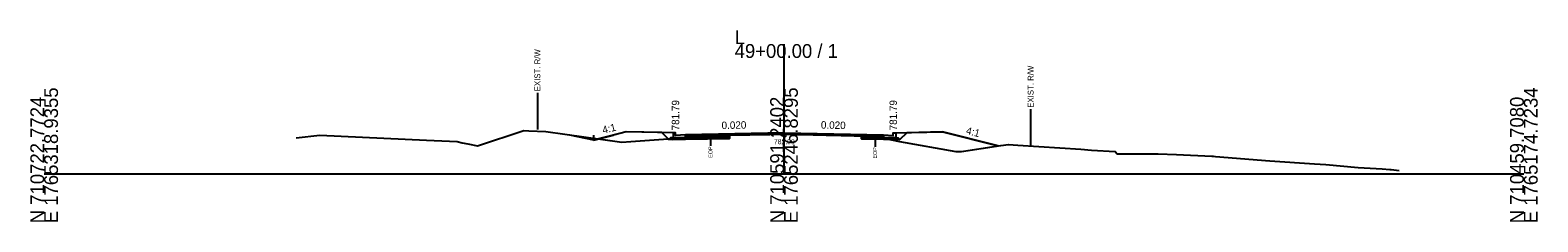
# Model space of a CAD drawing. Extents: x -26 to 5303, y -10 to 9578.
# Drawn here: x 2997.2 to 3302.8, y 8990.3 to 9029.1 of the extents above; entities that cross this region are included whole.
import ezdxf

# ---------------------------------------------------------------- set-up
doc = ezdxf.new("R2010")
doc.units = 0
for name, color, linetype in [('Default', 7, 'Continuous'), ('Exist CMT Pavement', 7, 'Continuous'), ('Exist Cross Section Cell', 7, 'Continuous'), ('Exist XS Ground Line', 7, 'Continuous'), ('Old_Level_10', 7, 'Continuous'), ('Old_Level_3', 7, 'Continuous'), ('Prop CMT Conc Surface', 7, 'Continuous'), ('Prop CMT Concrete Structures', 7, 'Continuous'), ('Prop CMT Pvmt Course 1', 7, 'Continuous'), ('Prop CMT Pvmt Course 1 CG', 7, 'Continuous'), ('Prop CMT Pvmt Course 2', 7, 'Continuous'), ('Prop CMT Pvmt Course 3', 7, 'Continuous'), ('Prop CMT Pvmt Surface', 7, 'Continuous'), ('Prop CMT Slope Grass', 7, 'Continuous'), ('Prop CMT Subgrade Earthwork', 7, 'Continuous'), ('Prop XS Earthwork Shape', 7, 'Continuous'), ('Prop XS Hydro Elevations', 7, 'Continuous'), ('Prop XS SE Text', 7, 'Continuous'), ('Prop XS Side Slope Text', 7, 'Continuous'), ('Prop XS Wedging', 7, 'Continuous'), ('Scratch_Level_2', 7, 'Continuous')]:
    doc.layers.add(name, color=color, linetype=linetype)

msp = doc.modelspace()

# ---------------------------------------------------------------- linework, layer by layer
at = {"layer": 'Exist CMT Pavement'}
msp.add_lwpolyline([(3138.92, 9007.82), (3140.41, 9007.86), (3141.44, 9007.88), (3143.05, 9007.91), (3144.29, 9007.93), (3144.9, 9007.95), (3146, 9007.96), (3147.14, 9007.98), (3148.58, 9008), (3149.58, 9008), (3150, 9008), (3150.66, 9008), (3150.98, 9008), (3151.37, 9007.99), (3152.39, 9007.96), (3152.82, 9007.96), (3154.1, 9007.94), (3155.94, 9007.91), (3156.41, 9007.9), (3157.79, 9007.87), (3158.54, 9007.85), (3159.63, 9007.82), (3161.61, 9007.75), (3163.31, 9007.73), (3164.24, 9007.7), (3165.71, 9007.65)], dxfattribs=at)
at = {"layer": 'Exist Cross Section Cell'}
for p, q in [((3150, 9000), (3150, 9026.25)), ((3000, 9000), (3150, 9000)), ((3150, 9000), (3300, 9000))]:
    msp.add_line(p, q, dxfattribs=at)
at = {"layer": 'Exist XS Ground Line'}
msp.add_lwpolyline([(3051.09, 9007.27), (3055.88, 9007.83), (3077.49, 9006.81), (3083.71, 9006.56), (3084.72, 9006.25), (3085.91, 9006.04), (3087.84, 9005.68), (3097.22, 9008.75), (3098.24, 9008.72), (3101.72, 9008.59), (3117.15, 9006.42), (3118.97, 9006.54), (3135.09, 9007.69), (3135.73, 9007.73), (3136.06, 9007.74), (3138.92, 9007.82), (3140.41, 9007.86), (3141.44, 9007.88), (3142.2, 9007.9), (3144.29, 9007.93), (3146, 9007.96), (3147.14, 9007.98), (3148.58, 9008), (3149.58, 9008), (3150, 9008), (3150.66, 9008), (3150.98, 9008), (3151.37, 9007.99), (3152.39, 9007.96), (3152.82, 9007.96), (3154.1, 9007.94), (3155.94, 9007.91), (3156.41, 9007.9), (3157.79, 9007.87), (3158.54, 9007.85), (3159.63, 9007.82), (3161.61, 9007.75), (3164.24, 9007.7), (3165.22, 9007.66), (3165.71, 9007.63), (3167.11, 9007.59), (3168.45, 9007.53), (3169.12, 9007.48), (3173.42, 9006.54), (3184.84, 9004.5), (3185.96, 9004.51), (3193.94, 9005.75), (3195.5, 9005.97), (3197.44, 9005.83), (3210.18, 9004.99), (3212.33, 9004.8), (3217.15, 9004.55), (3217.56, 9004.05), (3225.88, 9004.02), (3229.58, 9003.92), (3236.73, 9003.58), (3237.06, 9003.57), (3237.47, 9003.53), (3248.47, 9002.62), (3257.53, 9002.02), (3259.87, 9001.86), (3266.41, 9001.3), (3271.28, 9001), (3272.8, 9000.87), (3273.11, 9000.91), (3274.75, 9000.71)], dxfattribs=at)
at = {"layer": 'Old_Level_10'}
for p, q in [((3100, 9016.4), (3100, 9009)), ((3200, 9013.07), (3200, 9005.66)), ((3135.09, 9007.69), (3135.09, 9005.64)), ((3168.45, 9007.53), (3168.45, 9005.48))]:
    msp.add_line(p, q, dxfattribs=at)
at = {"layer": 'Prop CMT Conc Surface'}
for points in [[(3128, 9007.79), (3128, 9008.29), (3127.5, 9008.29)], [(3130, 9007.91), (3128, 9007.79)], [(3170.15, 9007.91), (3172.15, 9007.79)], [(3172.15, 9007.79), (3172.15, 9008.29), (3172.65, 9008.29)]]:
    msp.add_lwpolyline(points, dxfattribs=at)
at = {"layer": 'Prop CMT Concrete Structures'}
for points in [[(3130, 9007.91), (3128, 9007.79), (3128, 9008.29), (3127.5, 9008.29)], [(3127.5, 9008.29), (3127.5, 9007.28), (3130, 9007.33)], [(3130, 9007.33), (3130, 9007.91)], [(3170.15, 9007.91), (3172.15, 9007.79), (3172.15, 9008.29), (3172.65, 9008.29)], [(3172.65, 9008.29), (3172.65, 9007.27), (3170.15, 9007.32)], [(3170.15, 9007.32), (3170.15, 9007.91)]]:
    msp.add_lwpolyline(points, dxfattribs=at)
at = {"layer": 'Prop CMT Pvmt Course 1'}
for points in [[(3150, 9008.31), (3130, 9007.91)], [(3130, 9007.91), (3130, 9007.66)], [(3130, 9007.66), (3138.92, 9007.84)], [(3138.92, 9007.84), (3150, 9008.06)], [(3138.92, 9007.84), (3138.92, 9007.84)], [(3150, 9008.06), (3150, 9008.31)], [(3150, 9008.31), (3170.15, 9007.91)], [(3150, 9008.06), (3150, 9008.06), (3150, 9008.06)], [(3165.71, 9007.75), (3150, 9008.06)], [(3170.15, 9007.66), (3165.71, 9007.75)], [(3165.71, 9007.75), (3165.71, 9007.75)], [(3170.15, 9007.91), (3170.15, 9007.66)]]:
    msp.add_lwpolyline(points, dxfattribs=at)
at = {"layer": 'Prop CMT Pvmt Course 1 CG'}
for points in [[(3130, 9007.33), (3127, 9007.27), (3126.66, 9006.93)], [(3126.66, 9006.93), (3130, 9006.99)], [(3130, 9006.99), (3130, 9007.33)], [(3170.15, 9007.32), (3173.15, 9007.26), (3173.49, 9006.92)], [(3170.15, 9006.99), (3170.15, 9007.32)], [(3173.49, 9006.92), (3170.15, 9006.99)]]:
    msp.add_lwpolyline(points, dxfattribs=at)
at = {"layer": 'Prop CMT Pvmt Course 2'}
for points in [[(3138.92, 9007.84), (3130, 9007.66)], [(3130, 9007.66), (3130, 9007.33)], [(3130, 9007.33), (3138.92, 9007.51)], [(3138.92, 9007.51), (3138.92, 9007.84)], [(3165.71, 9007.41), (3165.71, 9007.75)], [(3165.71, 9007.75), (3170.15, 9007.66)], [(3170.15, 9007.32), (3165.71, 9007.41)], [(3170.15, 9007.66), (3170.15, 9007.32)]]:
    msp.add_lwpolyline(points, dxfattribs=at)
at = {"layer": 'Prop CMT Pvmt Course 3'}
for points in [[(3138.92, 9007.51), (3130, 9007.33)], [(3130, 9007.33), (3130, 9006.99)], [(3130, 9006.99), (3138.92, 9007.17)], [(3138.92, 9007.17), (3138.92, 9007.51)], [(3165.71, 9007.41), (3170.15, 9007.32)], [(3165.71, 9007.08), (3165.71, 9007.41)], [(3170.15, 9006.99), (3165.71, 9007.08)], [(3170.15, 9007.32), (3170.15, 9006.99)]]:
    msp.add_lwpolyline(points, dxfattribs=at)
at = {"layer": 'Prop CMT Pvmt Surface'}
for points in [[(3150, 9008.31), (3130, 9007.91)], [(3150, 9008.31), (3170.15, 9007.91)]]:
    msp.add_lwpolyline(points, dxfattribs=at)
at = {"layer": 'Prop CMT Slope Grass'}
for points in [[(3127.5, 9008.29), (3118, 9008.48), (3112.42, 9007.09)], [(3172.65, 9008.29), (3182.15, 9008.48), (3193.4, 9005.67)]]:
    msp.add_lwpolyline(points, dxfattribs=at)
at = {"layer": 'Prop CMT Subgrade Earthwork'}
for p, q in [((3138.92, 9007.17), (3138.92, 9007.82)), ((3165.71, 9007.08), (3165.71, 9007.65))]:
    msp.add_line(p, q, dxfattribs=at)
for points in [[(3130, 9006.99), (3126.66, 9006.93), (3125.25, 9008.34)], [(3138.92, 9007.17), (3130, 9006.99)], [(3165.71, 9007.08), (3170.15, 9006.99)], [(3170.15, 9006.99), (3173.49, 9006.92), (3174.9, 9008.33)]]:
    msp.add_lwpolyline(points, dxfattribs=at)
at = {"layer": 'Prop XS Earthwork Shape'}
for p, q in [((3112.42, 9007.09), (3117.15, 9006.42)), ((3126.51, 9007.08), (3125.25, 9008.34))]:
    msp.add_line(p, q, dxfattribs=at)
for points in [[(3125.25, 9008.34), (3118, 9008.48), (3115.41, 9007.83), (3112.42, 9007.09)], [(3117.15, 9006.42), (3118.97, 9006.54), (3126.51, 9007.08)]]:
    msp.add_lwpolyline(points, dxfattribs=at)
for points in [[(3171.48, 9006.96), (3173.42, 9006.54), (3184.84, 9004.5), (3185.96, 9004.51), (3193.4, 9005.67), (3182.15, 9008.48), (3174.9, 9008.33), (3173.49, 9006.92)], [(3136.06, 9007.74), (3138.92, 9007.82), (3138.92, 9007.17), (3130, 9006.99), (3127.43, 9006.94), (3127.97, 9007), (3135.09, 9007.69), (3135.73, 9007.73)], [(3165.18, 9007.67), (3165.71, 9007.65), (3165.71, 9007.63)], [(3165.71, 9007.63), (3165.71, 9007.65), (3165.18, 9007.67)], [(3169.12, 9007.48), (3171.48, 9006.96), (3170.15, 9006.99), (3165.71, 9007.08), (3165.71, 9007.63), (3167.11, 9007.59), (3168.45, 9007.53)], [(3167.11, 9007.59), (3168.45, 9007.53), (3169.12, 9007.48), (3171.48, 9006.96), (3170.15, 9006.99), (3165.71, 9007.08), (3165.71, 9007.63)]]:
    msp.add_lwpolyline(points, close=True, dxfattribs=at)
at = {"layer": 'Prop XS Wedging'}
msp.add_lwpolyline([(3138.92, 9007.82), (3138.92, 9007.84), (3140.41, 9007.87), (3141.44, 9007.89), (3143.05, 9007.92), (3144.29, 9007.95), (3144.89, 9007.96), (3146.01, 9007.98), (3147.14, 9008), (3148.58, 9008.03), (3149.58, 9008.05), (3150, 9008.06), (3150.66, 9008.05), (3150.98, 9008.04), (3151.37, 9008.03), (3152.39, 9008.01), (3152.82, 9008), (3154.1, 9007.98), (3155.94, 9007.94), (3156.41, 9007.93), (3157.79, 9007.9), (3158.54, 9007.89), (3159.63, 9007.87), (3161.61, 9007.83), (3163.31, 9007.79), (3164.24, 9007.78), (3165.18, 9007.76), (3165.71, 9007.75), (3165.71, 9007.63), (3165.18, 9007.67), (3164.24, 9007.7), (3163.31, 9007.73), (3161.61, 9007.75), (3159.63, 9007.82), (3158.54, 9007.85), (3157.79, 9007.87), (3156.41, 9007.9), (3155.94, 9007.91), (3154.1, 9007.94), (3152.82, 9007.96), (3152.39, 9007.97), (3151.37, 9007.99), (3150.98, 9008), (3150.66, 9008), (3150, 9008), (3149.58, 9008), (3148.58, 9008), (3147.14, 9007.99), (3146.01, 9007.96), (3144.89, 9007.95), (3144.29, 9007.93), (3143.05, 9007.91), (3141.44, 9007.88), (3140.41, 9007.86)], close=True, dxfattribs=at)
at = {"layer": 'Scratch_Level_2'}
for q in [(3106.61, 9007.83), (3111.41, 9007.83), (3115.41, 9007.83)]:
    msp.add_line((3111.41, 9006.83), q, dxfattribs=at)

# ---------------------------------------------------------------- texts
at = {"layer": 'Default'}
msp.add_text('-', height=0.0001, dxfattribs=at).set_placement((3000, 9000))
at = {"layer": 'Exist Cross Section Cell'}
for s, p in [('L', (3140, 9026.25)), ('49+00.00 / 1', (3140, 9023.45))]:
    msp.add_text(s, height=2.8, dxfattribs=at).set_placement(p)
for s, p in [('N 710722.7724', (3000, 8990)), ('E 1765318.9355', (3002.8, 8990)), ('N 710591.2402', (3150, 8990)), ('E 1765246.8295', (3152.8, 8990)), ('N 710459.7080', (3300, 8990)), ('E 1765174.7234', (3302.8, 8990))]:
    msp.add_text(s, height=2.8, rotation=90, dxfattribs=at).set_placement(p)
at = {"layer": 'Old_Level_10'}
for s, height, p in [('EXIST. R/W', 1.181, (3100.59, 9016.7)), ('EXIST. R/W', 1.181, (3200.59, 9013.37)), ('EOP', 0.787, (3135.48, 9003.24)), ('EOP', 0.787, (3168.84, 9003.09))]:
    msp.add_text(s, height=height, rotation=90, dxfattribs=at).set_placement(p)
at = {"layer": 'Old_Level_3'}
msp.add_text('782.00', height=1, dxfattribs=at).set_placement((3147.95, 9006))
at = {"layer": 'Prop XS Hydro Elevations'}
for p in [(3128.75, 9008.79), (3172.9, 9008.79)]:
    msp.add_text('781.79', height=1.5, rotation=90, dxfattribs=at).set_placement(p)
at = {"layer": 'Prop XS SE Text'}
for rotation, p in [(1.1458, (3137.36, 9009.06)), (358.8542, (3157.47, 9009.16))]:
    msp.add_text('0.020', height=1.5, rotation=rotation, dxfattribs=at).set_placement(p)
at = {"layer": 'Prop XS Side Slope Text'}
for rotation, p in [(14.0362, (3113.37, 9008.1)), (345.9638, (3186.8, 9008.09))]:
    msp.add_text('4:1', height=1.5, rotation=rotation, dxfattribs=at).set_placement(p)

doc.saveas('drawing.dxf')
